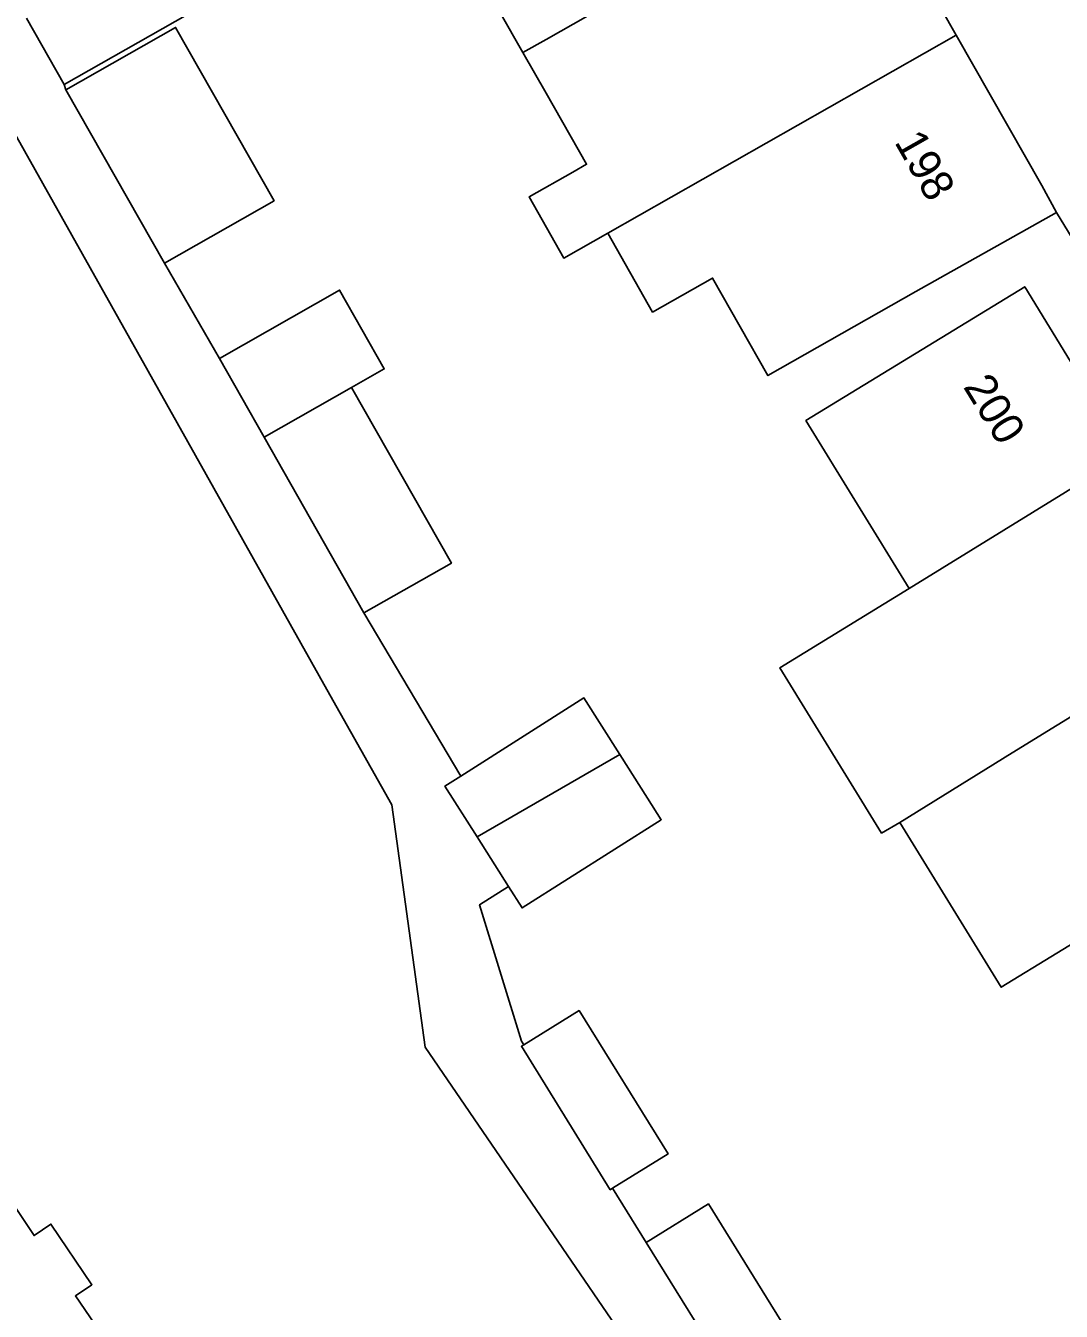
# Model space of a CAD drawing. Extents: x 159888 to 160757, y 384031 to 384746.
# Drawn here: x 160483.65 to 160516.19, y 384244.13 to 384284.54 of the extents above; entities that cross this region are included whole.
import ezdxf

# ---------------------------------------------------------------- set-up
doc = ezdxf.new("R2010")
doc.units = 0
for name, color, linetype in [('IMGEO_Pand', 7, 'Continuous'), ('IMGEO_Pand_nummerreeks', 7, 'Continuous'), ('IMGEO_Voetpad_open', 7, 'Continuous')]:
    doc.layers.add(name, color=color, linetype=linetype)

msp = doc.modelspace()

# ---------------------------------------------------------------- linework, layer by layer
at = {"layer": 'IMGEO_Pand'}
for points in [[(160509.796, 384289.676), (160500, 384284.11), (160499.273, 384283.697)], [(160509.796, 384289.676), (160512.886, 384284.244)], [(160494.235, 384288.023), (160484.852, 384282.694)], [(160499.273, 384283.697), (160497.785, 384286.316), (160495.834, 384285.208), (160494.235, 384288.023)], [(160484.852, 384282.694), (160483.67, 384284.774)], [(160484.909, 384282.527), (160488.355, 384284.484), (160491.45, 384279.035), (160488.005, 384277.077)], [(160501.934, 384278.02), (160512.886, 384284.244)], [(160512.886, 384284.244), (160515.577, 384279.514), (160516.041, 384278.668)], [(160501.934, 384278.02), (160500.554, 384277.236), (160499.464, 384279.155), (160500.843, 384279.939), (160501.27, 384280.182), (160500, 384282.418), (160499.273, 384283.697)], [(160488.005, 384277.077), (160484.909, 384282.527)], [(160516.041, 384278.668), (160511.62, 384276.185), (160506.968, 384273.542), (160505.228, 384276.605), (160503.345, 384275.536), (160501.934, 384278.02)], [(160511.406, 384266.852), (160508.164, 384272.127), (160515.039, 384276.335), (160518.261, 384271.065)], [(160489.734, 384274.082), (160493.51, 384276.227), (160494.916, 384273.752), (160493.887, 384273.168)], [(160491.14, 384271.607), (160489.734, 384274.082)], [(160491.14, 384271.607), (160493.887, 384273.168)], [(160493.887, 384273.168), (160497.023, 384267.647), (160494.276, 384266.087)], [(160494.276, 384266.087), (160491.14, 384271.607)], [(160511.406, 384266.852), (160518.261, 384271.065)], [(160511.115, 384259.493), (160510.54, 384259.16), (160507.346, 384264.357), (160511.406, 384266.852)], [(160511.115, 384259.493), (160514.645, 384261.683), (160521.443, 384265.86)], [(160497.316, 384260.951), (160501.189, 384263.406), (160502.317, 384261.625)], [(160502.317, 384261.625), (160497.831, 384259.045)], [(160502.317, 384261.625), (160503.188, 384260.252), (160503.615, 384259.58), (160499.247, 384256.809), (160498.82, 384257.484)], [(160497.831, 384259.045), (160496.822, 384260.638), (160497.316, 384260.951)], [(160517.793, 384256.458), (160514.3, 384254.311), (160511.115, 384259.493)], [(160498.82, 384257.484), (160497.831, 384259.045)], [(160499.296, 384252.502), (160501.038, 384253.581), (160503.831, 384249.072), (160502.088, 384247.993)], [(160502.088, 384247.993), (160502.017, 384247.949), (160499.225, 384252.458), (160499.296, 384252.502)], [(160482.141, 384249.147), (160483.909, 384246.508), (160484.439, 384246.866), (160485.728, 384244.961), (160485.209, 384244.607), (160486.56, 384242.632), (160488.292, 384240.07)], [(160503.142, 384246.291), (160505.097, 384247.502), (160507.791, 384243.152)], [(160505.831, 384241.948), (160503.142, 384246.291)]]:
    msp.add_lwpolyline(points, dxfattribs=at)
at = {"layer": 'IMGEO_Voetpad_open'}
for points in [[(160512.59, 384203.306), (160524.333, 384211.201), (160522.754, 384213.518), (160506.641, 384237.151), (160496.195, 384252.433), (160495.148, 384260.052), (160493.206, 384263.508), (160482.685, 384282.232), (160471.687, 384301.627)], [(160484.909, 384282.527), (160484.852, 384282.694)], [(160516.041, 384278.668), (160533.512, 384250), (160556.908, 384211.788), (160559.072, 384207.22), (160560.667, 384202.459), (160562.778, 384192.752), (160563.394, 384187.766), (160564.326, 384177.793)], [(160489.734, 384274.082), (160488.005, 384277.077)], [(160497.316, 384260.951), (160494.276, 384266.087)], [(160499.296, 384252.502), (160499.224, 384252.618), (160497.908, 384256.906), (160498.82, 384257.484)], [(160503.142, 384246.291), (160502.088, 384247.993)]]:
    msp.add_lwpolyline(points, dxfattribs=at)

# ---------------------------------------------------------------- texts
at = {"layer": 'IMGEO_Pand_nummerreeks'}
for s, rotation, p in [('198', 299.6045, (160510.927, 384280.886)), ('200', 301.564, (160513.087, 384273.191))]:
    msp.add_text(s, height=1, rotation=rotation, dxfattribs=at).set_placement(p)

doc.saveas('drawing.dxf')
